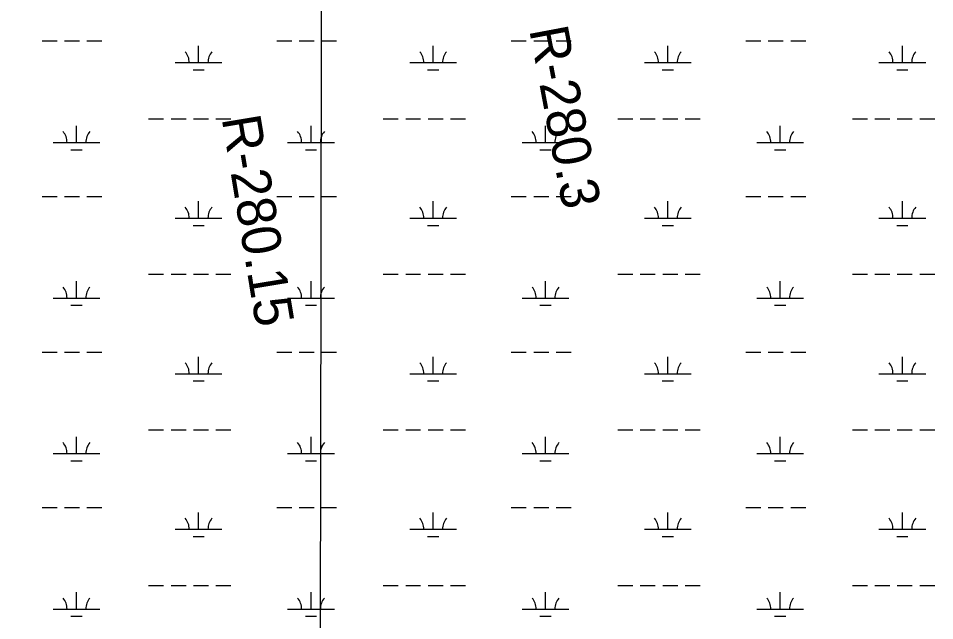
# Model space of a CAD drawing. Extents: x 3177185 to 3215018, y 812988 to 838321.
# Drawn here: x 3206899 to 3208859, y 825129 to 826418 of the extents above; entities that cross this region are included whole.
import ezdxf

# ---------------------------------------------------------------- set-up
doc = ezdxf.new("R2010")
doc.units = 0
for name, color, linetype in [('V-GRID-MAJR', 7, 'Continuous'), ('V-RIVR-RANG-IDEN', 7, 'Continuous'), ('V-ROAD-CNTR', 7, 'Continuous'), ('V-WETL-SWMP', 7, 'Continuous')]:
    doc.layers.add(name, color=color, linetype=linetype)

msp = doc.modelspace()

# ---------------------------------------------------------------- linework, layer by layer
at = {"layer": 'V-GRID-MAJR'}
msp.add_spline([(3207531.4, 818338.3), (3207543.7, 824398.7), (3207556.1, 830461), (3207568.4, 836523.3), (3207568.4, 836525.2)], degree=3, dxfattribs=at)
at = {"layer": 'V-ROAD-CNTR'}
msp.add_spline([(3208346.3, 826885.2), (3208115.9, 826852.9), (3207967.2, 826843.1), (3207845.1, 826830.7), (3207782.6, 826826), (3207729.1, 826803), (3207632.7, 826757.5), (3207576.8, 826732.6), (3207528.8, 826724.6), (3207465.8, 826728.3), (3207400.8, 826747.6), (3207285.1, 826774.2), (3207265.5, 826779.5), (3207234.2, 826783.2), (3207181.1, 826779.5), (3207100.4, 826768), (3206894.6, 826726.7), (3206803.8, 826712.1), (3206713.4, 826706.3), (3206422.1, 826687.7), (3206204.5, 826669), (3206163.5, 826662.1), (3206085, 826660.8), (3206033.1, 826662.2), (3205996, 826664.1), (3205951.2, 826658.7), (3205862, 826638.2), (3205753.4, 826610.5), (3205693.4, 826589.3), (3205596.7, 826559.2), (3205544.3, 826530.7), (3205492.9, 826508.8), (3205453.2, 826501.6), (3205394.6, 826492.5), (3205274.3, 826482.9), (3205179.9, 826479.1), (3205118.5, 826475.5), (3204988.8, 826459.4), (3204882.2, 826438.3), (3204738.8, 826408.8), (3204661.9, 826391.1), (3204557.9, 826358.5), (3204461.2, 826327.3), (3204416.4, 826311.3), (3204373.4, 826296.6), (3204363.6, 826281.8), (3204304.5, 826204.6), (3204209, 826115), (3204177.8, 826084.2), (3204147.8, 826061.3), (3204104.8, 826037.5), (3204030.2, 826008.3), (3203913.9, 825969.4), (3203861.9, 825949.2), (3203832.9, 825932.4), (3203796.9, 825899.6), (3203760.2, 825850.3), (3203678.2, 825721.9), (3203642, 825677), (3203591.6, 825626.4), (3203428, 825388.9), (3203355.6, 825313.9), (3203305.6, 825288.9), (3203268.8, 825278.8), (3203213.1, 825267.4), (3203162.4, 825259.5), (3203116.9, 825250.9), (3203049.7, 825231.6), (3202999, 825192.6), (3202832.8, 825055.4), (3202762.8, 824998), (3202671.4, 824938.1), (3202495.4, 824823), (3202258.5, 824637.8), (3202113.2, 824519.4), (3202089, 824490.2), (3202052.6, 824459.7), (3202001.9, 824428.3), (3201971.1, 824410.2), (3201927.5, 824384.2), (3201877.3, 824324.5), (3201830.5, 824267.1), (3201794.7, 824236.1), (3201692.1, 824157), (3201567, 824054.5), (3201483.8, 823975.1), (3201374.9, 823825), (3201313.8, 823770.4), (3201289.7, 823735.1), (3201250.3, 823687.8), (3201221.9, 823651.2), (3201184.9, 823588), (3201140.7, 823508.9), (3201081.8, 823436.1), (3201048, 823379.2), (3201034.5, 823326), (3201024.1, 823274.7)], degree=3, dxfattribs=at)
at = {"layer": 'V-WETL-SWMP'}
for p, q in [((3206949.4, 826369.2), (3206981.4, 826369.2)), ((3206997.4, 826369.2), (3207029.4, 826369.2)), ((3207045.4, 826369.2), (3207077.4, 826369.2)), ((3207451.4, 826369.2), (3207483.4, 826369.2)), ((3207499.4, 826369.2), (3207531.4, 826369.2)), ((3207547.4, 826369.2), (3207579.4, 826369.2)), ((3207953.3, 826369.2), (3207985.3, 826369.2)), ((3208001.3, 826369.2), (3208033.3, 826369.2)), ((3208049.3, 826369.2), (3208081.3, 826369.2)), ((3208455.2, 826369.2), (3208487.2, 826369.2)), ((3208503.2, 826369.2), (3208535.2, 826369.2)), ((3208551.2, 826369.2), (3208583.2, 826369.2)), ((3207284.3, 826322.8), (3207284.3, 826358.8)), ((3207786.2, 826322.8), (3207786.2, 826358.8)), ((3208288.1, 826322.8), (3208288.1, 826358.8)), ((3208790, 826322.8), (3208790, 826358.8)), ((3207234.3, 826322.8), (3207334.3, 826322.8)), ((3207736.2, 826322.8), (3207836.2, 826322.8)), ((3208238.1, 826322.8), (3208338.1, 826322.8)), ((3208740, 826322.8), (3208840, 826322.8)), ((3207272.3, 826307.3), (3207296.3, 826307.3)), ((3207774.2, 826307.3), (3207798.2, 826307.3)), ((3208276.1, 826307.3), (3208300.1, 826307.3)), ((3208778, 826307.3), (3208802, 826307.3)), ((3207022.9, 826151.9), (3207022.9, 826187.9)), ((3207177.4, 826202.7), (3207209.4, 826202.7)), ((3207225.4, 826202.7), (3207257.4, 826202.7)), ((3207273.4, 826202.7), (3207305.4, 826202.7)), ((3207321.4, 826202.7), (3207353.4, 826202.7)), ((3207524.8, 826151.9), (3207524.8, 826187.9)), ((3207679.4, 826202.7), (3207711.4, 826202.7)), ((3207727.4, 826202.7), (3207759.4, 826202.7)), ((3207775.4, 826202.7), (3207807.4, 826202.7)), ((3207823.4, 826202.7), (3207855.4, 826202.7)), ((3208026.7, 826151.9), (3208026.7, 826187.9)), ((3208181.3, 826202.7), (3208213.3, 826202.7)), ((3208229.3, 826202.7), (3208261.3, 826202.7)), ((3208277.3, 826202.7), (3208309.3, 826202.7)), ((3208325.3, 826202.7), (3208357.3, 826202.7)), ((3208528.6, 826151.9), (3208528.6, 826187.9)), ((3208683.2, 826202.7), (3208715.2, 826202.7)), ((3208731.2, 826202.7), (3208763.2, 826202.7)), ((3208779.2, 826202.7), (3208811.2, 826202.7)), ((3208827.2, 826202.7), (3208859.2, 826202.7)), ((3206972.9, 826151.9), (3207072.9, 826151.9)), ((3207474.8, 826151.9), (3207574.8, 826151.9)), ((3207976.7, 826151.9), (3208076.7, 826151.9)), ((3208478.6, 826151.9), (3208578.6, 826151.9)), ((3207010.9, 826136.5), (3207034.9, 826136.5)), ((3207512.8, 826136.5), (3207536.8, 826136.5)), ((3208014.7, 826136.5), (3208038.7, 826136.5)), ((3208516.6, 826136.5), (3208540.6, 826136.5)), ((3206949.4, 826036.5), (3206981.4, 826036.5)), ((3206997.4, 826036.5), (3207029.4, 826036.5)), ((3207045.4, 826036.5), (3207077.4, 826036.5)), ((3207451.4, 826036.5), (3207483.4, 826036.5)), ((3207499.4, 826036.5), (3207531.4, 826036.5)), ((3207547.4, 826036.5), (3207579.4, 826036.5)), ((3207953.3, 826036.5), (3207985.3, 826036.5)), ((3208001.3, 826036.5), (3208033.3, 826036.5)), ((3208049.3, 826036.5), (3208081.3, 826036.5)), ((3208455.2, 826036.5), (3208487.2, 826036.5)), ((3208503.2, 826036.5), (3208535.2, 826036.5)), ((3208551.2, 826036.5), (3208583.2, 826036.5)), ((3207284.3, 825990.1), (3207284.3, 826026.1)), ((3207786.2, 825990.1), (3207786.2, 826026.1)), ((3208288.1, 825990.1), (3208288.1, 826026.1)), ((3208790, 825990.1), (3208790, 826026.1)), ((3207234.3, 825990.1), (3207334.3, 825990.1)), ((3207736.2, 825990.1), (3207836.2, 825990.1)), ((3208238.1, 825990.1), (3208338.1, 825990.1)), ((3208740, 825990.1), (3208840, 825990.1)), ((3207272.3, 825974.6), (3207296.3, 825974.6)), ((3207774.2, 825974.6), (3207798.2, 825974.6)), ((3208276.1, 825974.6), (3208300.1, 825974.6)), ((3208778, 825974.6), (3208802, 825974.6)), ((3207177.4, 825870), (3207209.4, 825870)), ((3207225.4, 825870), (3207257.4, 825870)), ((3207273.4, 825870), (3207305.4, 825870)), ((3207321.4, 825870), (3207353.4, 825870)), ((3207679.4, 825870), (3207711.4, 825870)), ((3207727.4, 825870), (3207759.4, 825870)), ((3207775.4, 825870), (3207807.4, 825870)), ((3207823.4, 825870), (3207855.4, 825870)), ((3208181.3, 825870), (3208213.3, 825870)), ((3208229.3, 825870), (3208261.3, 825870)), ((3208277.3, 825870), (3208309.3, 825870)), ((3208325.3, 825870), (3208357.3, 825870)), ((3208683.2, 825870), (3208715.2, 825870)), ((3208731.2, 825870), (3208763.2, 825870)), ((3208779.2, 825870), (3208811.2, 825870)), ((3208827.2, 825870), (3208859.2, 825870)), ((3207022.9, 825819.3), (3207022.9, 825855.3)), ((3207524.8, 825819.3), (3207524.8, 825855.3)), ((3208026.7, 825819.3), (3208026.7, 825855.3)), ((3208528.6, 825819.3), (3208528.6, 825855.3)), ((3206972.9, 825819.3), (3207072.9, 825819.3)), ((3207474.8, 825819.3), (3207574.8, 825819.3)), ((3207976.7, 825819.3), (3208076.7, 825819.3)), ((3208478.6, 825819.3), (3208578.6, 825819.3)), ((3207010.9, 825803.8), (3207034.9, 825803.8)), ((3207512.8, 825803.8), (3207536.8, 825803.8)), ((3208014.7, 825803.8), (3208038.7, 825803.8)), ((3208516.6, 825803.8), (3208540.6, 825803.8)), ((3206949.4, 825703.8), (3206981.4, 825703.8)), ((3206997.4, 825703.8), (3207029.4, 825703.8)), ((3207045.4, 825703.8), (3207077.4, 825703.8)), ((3207451.4, 825703.8), (3207483.4, 825703.8)), ((3207499.4, 825703.8), (3207531.4, 825703.8)), ((3207547.4, 825703.8), (3207579.4, 825703.8)), ((3207953.3, 825703.8), (3207985.3, 825703.8)), ((3208001.3, 825703.8), (3208033.3, 825703.8)), ((3208049.3, 825703.8), (3208081.3, 825703.8)), ((3208455.2, 825703.8), (3208487.2, 825703.8)), ((3208503.2, 825703.8), (3208535.2, 825703.8)), ((3208551.2, 825703.8), (3208583.2, 825703.8)), ((3207284.3, 825657.4), (3207284.3, 825693.4)), ((3207786.2, 825657.4), (3207786.2, 825693.4)), ((3208288.1, 825657.4), (3208288.1, 825693.4)), ((3208790, 825657.4), (3208790, 825693.4)), ((3207234.3, 825657.4), (3207334.3, 825657.4)), ((3207736.2, 825657.4), (3207836.2, 825657.4)), ((3208238.1, 825657.4), (3208338.1, 825657.4)), ((3208740, 825657.4), (3208840, 825657.4)), ((3207272.3, 825642), (3207296.3, 825642)), ((3207774.2, 825642), (3207798.2, 825642)), ((3208276.1, 825642), (3208300.1, 825642)), ((3208778, 825642), (3208802, 825642)), ((3207177.4, 825537.3), (3207209.4, 825537.3)), ((3207225.4, 825537.3), (3207257.4, 825537.3)), ((3207273.4, 825537.3), (3207305.4, 825537.3)), ((3207321.4, 825537.3), (3207353.4, 825537.3)), ((3207679.4, 825537.3), (3207711.4, 825537.3)), ((3207727.4, 825537.3), (3207759.4, 825537.3)), ((3207775.4, 825537.3), (3207807.4, 825537.3)), ((3207823.4, 825537.3), (3207855.4, 825537.3)), ((3208181.3, 825537.3), (3208213.3, 825537.3)), ((3208229.3, 825537.3), (3208261.3, 825537.3)), ((3208277.3, 825537.3), (3208309.3, 825537.3)), ((3208325.3, 825537.3), (3208357.3, 825537.3)), ((3208683.2, 825537.3), (3208715.2, 825537.3)), ((3208731.2, 825537.3), (3208763.2, 825537.3)), ((3208779.2, 825537.3), (3208811.2, 825537.3)), ((3208827.2, 825537.3), (3208859.2, 825537.3)), ((3207022.9, 825486.6), (3207022.9, 825522.6)), ((3207524.8, 825486.6), (3207524.8, 825522.6)), ((3208026.7, 825486.6), (3208026.7, 825522.6)), ((3208528.6, 825486.6), (3208528.6, 825522.6)), ((3206972.9, 825486.6), (3207072.9, 825486.6)), ((3207474.8, 825486.6), (3207574.8, 825486.6)), ((3207976.7, 825486.6), (3208076.7, 825486.6)), ((3208478.6, 825486.6), (3208578.6, 825486.6)), ((3207010.9, 825471.2), (3207034.9, 825471.2)), ((3207512.8, 825471.2), (3207536.8, 825471.2)), ((3208014.7, 825471.2), (3208038.7, 825471.2)), ((3208516.6, 825471.2), (3208540.6, 825471.2)), ((3206949.4, 825371.2), (3206981.4, 825371.2)), ((3206997.4, 825371.2), (3207029.4, 825371.2)), ((3207045.4, 825371.2), (3207077.4, 825371.2)), ((3207284.3, 825324.7), (3207284.3, 825360.7)), ((3207451.4, 825371.2), (3207483.4, 825371.2)), ((3207499.4, 825371.2), (3207531.4, 825371.2)), ((3207547.4, 825371.2), (3207579.4, 825371.2)), ((3207786.2, 825324.7), (3207786.2, 825360.7)), ((3207953.3, 825371.2), (3207985.3, 825371.2)), ((3208001.3, 825371.2), (3208033.3, 825371.2)), ((3208049.3, 825371.2), (3208081.3, 825371.2)), ((3208288.1, 825324.7), (3208288.1, 825360.7)), ((3208455.2, 825371.2), (3208487.2, 825371.2)), ((3208503.2, 825371.2), (3208535.2, 825371.2)), ((3208551.2, 825371.2), (3208583.2, 825371.2)), ((3208790, 825324.7), (3208790, 825360.7)), ((3207234.3, 825324.7), (3207334.3, 825324.7)), ((3207736.2, 825324.7), (3207836.2, 825324.7)), ((3208238.1, 825324.7), (3208338.1, 825324.7)), ((3208740, 825324.7), (3208840, 825324.7)), ((3207272.3, 825309.3), (3207296.3, 825309.3)), ((3207774.2, 825309.3), (3207798.2, 825309.3)), ((3208276.1, 825309.3), (3208300.1, 825309.3)), ((3208778, 825309.3), (3208802, 825309.3)), ((3207177.4, 825204.7), (3207209.4, 825204.7)), ((3207225.4, 825204.7), (3207257.4, 825204.7)), ((3207273.4, 825204.7), (3207305.4, 825204.7)), ((3207321.4, 825204.7), (3207353.4, 825204.7)), ((3207679.4, 825204.7), (3207711.4, 825204.7)), ((3207727.4, 825204.7), (3207759.4, 825204.7)), ((3207775.4, 825204.7), (3207807.4, 825204.7)), ((3207823.4, 825204.7), (3207855.4, 825204.7)), ((3208181.3, 825204.7), (3208213.3, 825204.7)), ((3208229.3, 825204.7), (3208261.3, 825204.7)), ((3208277.3, 825204.7), (3208309.3, 825204.7)), ((3208325.3, 825204.7), (3208357.3, 825204.7)), ((3208683.2, 825204.7), (3208715.2, 825204.7)), ((3208731.2, 825204.7), (3208763.2, 825204.7)), ((3208779.2, 825204.7), (3208811.2, 825204.7)), ((3208827.2, 825204.7), (3208859.2, 825204.7)), ((3207022.9, 825153.9), (3207022.9, 825189.9)), ((3207524.8, 825153.9), (3207524.8, 825189.9)), ((3208026.7, 825153.9), (3208026.7, 825189.9)), ((3208528.6, 825153.9), (3208528.6, 825189.9)), ((3206972.9, 825153.9), (3207072.9, 825153.9)), ((3207474.8, 825153.9), (3207574.8, 825153.9)), ((3207976.7, 825153.9), (3208076.7, 825153.9)), ((3208478.6, 825153.9), (3208578.6, 825153.9)), ((3207010.9, 825138.5), (3207034.9, 825138.5)), ((3207512.8, 825138.5), (3207536.8, 825138.5)), ((3208014.7, 825138.5), (3208038.7, 825138.5)), ((3208516.6, 825138.5), (3208540.6, 825138.5))]:
    msp.add_line(p, q, dxfattribs=at)
for centre, start, end in [((3207229, 826323.2), 359.2282, 40.7718), ((3207339.5, 826323.2), 139.2282, 180.7718), ((3207731, 826323.2), 359.2282, 40.7718), ((3207841.4, 826323.2), 139.2282, 180.7718), ((3208232.9, 826323.2), 359.2282, 40.7718), ((3208343.4, 826323.2), 139.2282, 180.7718), ((3208734.8, 826323.2), 359.2282, 40.7718), ((3208845.3, 826323.2), 139.2282, 180.7718), ((3206967.6, 826152.4), 359.2282, 40.7718), ((3207078.1, 826152.4), 139.2282, 180.7718), ((3207469.5, 826152.4), 359.2282, 40.7718), ((3207580, 826152.4), 139.2282, 180.7718), ((3207971.4, 826152.4), 359.2282, 40.7718), ((3208081.9, 826152.4), 139.2282, 180.7718), ((3208473.3, 826152.4), 359.2282, 40.7718), ((3208583.8, 826152.4), 139.2282, 180.7718), ((3207229, 825990.6), 359.2282, 40.7718), ((3207339.5, 825990.6), 139.2282, 180.7718), ((3207731, 825990.6), 359.2282, 40.7718), ((3207841.4, 825990.6), 139.2282, 180.7718), ((3208232.9, 825990.6), 359.2282, 40.7718), ((3208343.4, 825990.6), 139.2282, 180.7718), ((3208734.8, 825990.6), 359.2282, 40.7718), ((3208845.3, 825990.6), 139.2282, 180.7718), ((3206967.6, 825819.7), 359.2282, 40.7718), ((3207078.1, 825819.7), 139.2282, 180.7718), ((3207469.5, 825819.7), 359.2282, 40.7718), ((3207580, 825819.7), 139.2282, 180.7718), ((3207971.4, 825819.7), 359.2282, 40.7718), ((3208081.9, 825819.7), 139.2282, 180.7718), ((3208473.3, 825819.7), 359.2282, 40.7718), ((3208583.8, 825819.7), 139.2282, 180.7718), ((3207229, 825657.9), 359.2282, 40.7718), ((3207339.5, 825657.9), 139.2282, 180.7718), ((3207731, 825657.9), 359.2282, 40.7718), ((3207841.4, 825657.9), 139.2282, 180.7718), ((3208232.9, 825657.9), 359.2282, 40.7718), ((3208343.4, 825657.9), 139.2282, 180.7718), ((3208734.8, 825657.9), 359.2282, 40.7718), ((3208845.3, 825657.9), 139.2282, 180.7718), ((3206967.6, 825487.1), 359.2282, 40.7718), ((3207078.1, 825487.1), 139.2282, 180.7718), ((3207469.5, 825487.1), 359.2282, 40.7718), ((3207580, 825487.1), 139.2282, 180.7718), ((3207971.4, 825487.1), 359.2282, 40.7718), ((3208081.9, 825487.1), 139.2282, 180.7718), ((3208473.3, 825487.1), 359.2282, 40.7718), ((3208583.8, 825487.1), 139.2282, 180.7718), ((3207229, 825325.2), 359.2282, 40.7718), ((3207339.5, 825325.2), 139.2282, 180.7718), ((3207731, 825325.2), 359.2282, 40.7718), ((3207841.4, 825325.2), 139.2282, 180.7718), ((3208232.9, 825325.2), 359.2282, 40.7718), ((3208343.4, 825325.2), 139.2282, 180.7718), ((3208734.8, 825325.2), 359.2282, 40.7718), ((3208845.3, 825325.2), 139.2282, 180.7718), ((3206967.6, 825154.4), 359.2282, 40.7718), ((3207078.1, 825154.4), 139.2282, 180.7718), ((3207469.5, 825154.4), 359.2282, 40.7718), ((3207580, 825154.4), 139.2282, 180.7718), ((3207971.4, 825154.4), 359.2282, 40.7718), ((3208081.9, 825154.4), 139.2282, 180.7718), ((3208473.3, 825154.4), 359.2282, 40.7718), ((3208583.8, 825154.4), 139.2282, 180.7718)]:
    msp.add_arc(centre, 35.2, start, end, dxfattribs=at)

# ---------------------------------------------------------------- texts
at = {"layer": 'V-RIVR-RANG-IDEN'}
for s, rotation, p in [('R-280.3', 280.6796, (3207991.4, 826393.4)), ('R-280.15', 279.3887, (3207333.5, 826204.1))]:
    msp.add_text(s, height=83, rotation=rotation, dxfattribs=at).set_placement(p)

doc.saveas('drawing.dxf')
